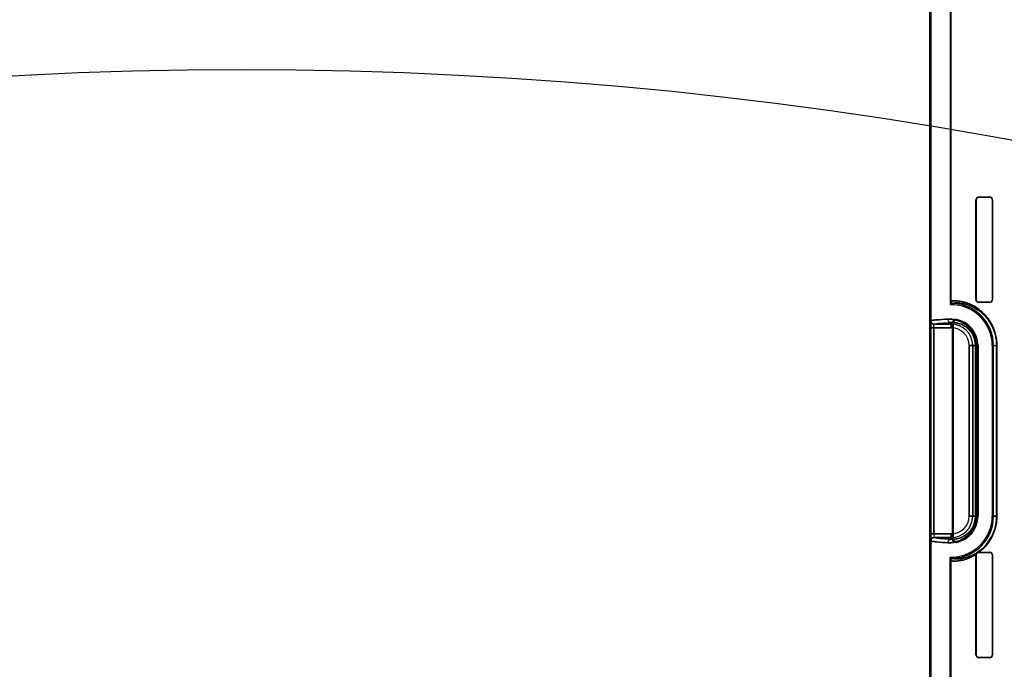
# Model space of a CAD drawing. Header units: millimetres. Extents: x 0 to 297, y 0 to 210.
# Tile 359 of 446: x 241.134 to 242.381, y 158.987 to 159.809. Entities that reach past the tile are written whole.
import ezdxf

# ---------------------------------------------------------------- set-up
doc = ezdxf.new("R2010")
doc.units = ezdxf.units.MM
doc.header["$LTSCALE"] = 16.335
doc.layers.get('0').update_dxf_attribs({"linetype": 'CONTINUOUS'})
for name, color, linetype in [('AXES_REF', 7, 'CONTINUOUS'), ('INTFCLR_1', 7, 'CONTINUOUS'), ('INTFCLR_72935', 7, 'CONTINUOUS')]:
    doc.layers.add(name, color=color, linetype=linetype)

msp = doc.modelspace()

# ---------------------------------------------------------------- linework, layer by layer
at = {"color": 7, "linetype": 'Continuous'}
for radius in [8.7262, 8.7255, 8.6696]:
    msp.add_circle((241.415, 154.4106), radius, dxfattribs=at)
msp.add_arc((241.415, 154.4106), 8.64, 278.27713, 261.72287, dxfattribs=at)
at = {"layer": 'AXES_REF', "color": 9, "linetype": 'Continuous'}
msp.add_circle((241.415, 154.4106), 5.3357, dxfattribs=at)
msp.add_arc((241.415, 154.4106), 7.9601, 94.41181, 85.58819, dxfattribs=at)
at = {"layer": 'INTFCLR_1', "color": 6, "linetype": 'Continuous'}
for p, q in [((242.2869, 157.5606), (242.2869, 159.9636)), ((242.2885, 157.5606), (242.2885, 159.9636)), ((242.3123, 159.9641), (242.3123, 159.4527)), ((242.3139, 159.4527), (242.3139, 159.9641)), ((242.3451, 159.5811), (242.3451, 159.4551)), ((242.3454, 159.5811), (242.3454, 159.4551)), ((242.3661, 159.4551), (242.3661, 159.5811)), ((242.3663, 159.4551), (242.3663, 159.5811)), ((242.3155, 159.1517), (242.3155, 159.4254)), ((242.3163, 159.4244), (242.3163, 159.1527)), ((242.347, 159.1806), (242.347, 159.3966)), ((242.3478, 159.3966), (242.3478, 159.1806)), ((242.3658, 159.3966), (242.3658, 159.1806)), ((242.3674, 159.1806), (242.3674, 159.3966)), ((242.3123, 159.1244), (242.3123, 158.0397)), ((242.3139, 158.0397), (242.3139, 159.1244)), ((242.3451, 159.1311), (242.3451, 159.0051)), ((242.3454, 159.1311), (242.3454, 159.0051)), ((242.349, 159.135), (242.3493, 159.135)), ((242.3661, 159.0051), (242.3661, 159.1311)), ((242.3663, 159.0051), (242.3663, 159.1311))]:
    msp.add_line(p, q, dxfattribs=at)
at = {"layer": 'INTFCLR_1', "color": 9, "linetype": 'Continuous'}
for p, q in [((242.3451, 159.5811), (242.3454, 159.5811)), ((242.349, 159.5847), (242.349, 159.585)), ((242.3625, 159.5848), (242.3625, 159.5847)), ((242.3661, 159.5811), (242.3663, 159.5811)), ((242.3139, 159.4527), (242.3123, 159.4527)), ((242.3164, 159.4485), (242.3165, 159.45)), ((242.3454, 159.4551), (242.3451, 159.4551)), ((242.349, 159.4512), (242.349, 159.4514)), ((242.3625, 159.4515), (242.3625, 159.4513)), ((242.3663, 159.4551), (242.3661, 159.4551)), ((242.3139, 159.4237), (242.2924, 159.4237)), ((242.3139, 159.4192), (242.3139, 159.4257)), ((242.2874, 159.158), (242.2874, 159.4192)), ((242.2919, 159.4192), (242.2919, 159.158)), ((242.2919, 159.4192), (242.3139, 159.4192)), ((242.3365, 159.3966), (242.3365, 159.1806)), ((242.3365, 159.3966), (242.345, 159.3966)), ((242.341, 159.1806), (242.341, 159.3966)), ((242.3444, 159.1806), (242.3444, 159.3966)), ((242.345, 159.3966), (242.345, 159.1806)), ((242.347, 159.3966), (242.3478, 159.3966)), ((242.3658, 159.3966), (242.3717, 159.3966)), ((242.3713, 159.1806), (242.3713, 159.3966)), ((242.3717, 159.3966), (242.3717, 159.1806)), ((242.345, 159.1806), (242.3365, 159.1806)), ((242.3478, 159.1806), (242.347, 159.1806)), ((242.3658, 159.1806), (242.3717, 159.1806)), ((242.3139, 159.158), (242.2874, 159.158)), ((242.2924, 159.1535), (242.3139, 159.1535)), ((242.3139, 159.1515), (242.3139, 159.158)), ((242.3123, 159.1244), (242.3139, 159.1244)), ((242.3165, 159.1271), (242.3164, 159.1287)), ((242.3451, 159.1311), (242.3454, 159.1311)), ((242.349, 159.1347), (242.349, 159.135)), ((242.3625, 159.1348), (242.3625, 159.1347)), ((242.3661, 159.1311), (242.3663, 159.1311)), ((242.3454, 159.0051), (242.3451, 159.0051)), ((242.349, 159.0012), (242.349, 159.0014)), ((242.3625, 159.0015), (242.3625, 159.0013)), ((242.3663, 159.0051), (242.3661, 159.0051))]:
    msp.add_line(p, q, dxfattribs=at)
at = {"layer": 'INTFCLR_1', "color": 7, "linetype": 'Continuous'}
for p, q in [((242.2874, 159.4192), (242.2919, 159.4192)), ((242.2919, 159.4192), (242.2874, 159.4183)), ((242.346, 159.1342), (242.3498, 159.1368)), ((242.3498, 159.1368), (242.3462, 159.1343))]:
    msp.add_line(p, q, dxfattribs=at)
for points in [[(242.349, 159.5847), (242.3489, 159.5847), (242.3488, 159.5847), (242.3486, 159.5847), (242.3485, 159.5847), (242.3484, 159.5847), (242.3483, 159.5847), (242.3482, 159.5846), (242.348, 159.5846), (242.3479, 159.5846)], [(242.3479, 159.4516), (242.348, 159.4515), (242.3482, 159.4515), (242.3483, 159.4515), (242.3484, 159.4515), (242.3485, 159.4515), (242.3486, 159.4514), (242.3488, 159.4514), (242.3489, 159.4514), (242.349, 159.4514)], [(242.349, 159.1347), (242.3489, 159.1347), (242.3488, 159.1347), (242.3486, 159.1347), (242.3485, 159.1347), (242.3484, 159.1347), (242.3483, 159.1347), (242.3482, 159.1346), (242.348, 159.1346), (242.3479, 159.1346)], [(242.348, 159.1348), (242.3481, 159.1348), (242.3481, 159.1349), (242.3482, 159.1349), (242.3482, 159.1349), (242.3483, 159.1349), (242.3484, 159.1349), (242.3484, 159.1349), (242.3485, 159.1349), (242.3486, 159.1349), (242.3486, 159.1349), (242.3487, 159.1349), (242.3488, 159.1349), (242.3489, 159.135), (242.349, 159.135), (242.349, 159.135)], [(242.3479, 159.0016), (242.348, 159.0015), (242.3482, 159.0015), (242.3483, 159.0015), (242.3484, 159.0015), (242.3485, 159.0015), (242.3486, 159.0014), (242.3488, 159.0014), (242.3489, 159.0014), (242.349, 159.0014)]]:
    msp.add_lwpolyline(points, dxfattribs=at)
at = {"layer": 'INTFCLR_1', "color": 6, "linetype": 'Continuous'}
msp.add_lwpolyline([(242.3453, 159.1321), (242.3452, 159.132), (242.3452, 159.1318), (242.3452, 159.1317), (242.3452, 159.1316), (242.3451, 159.1315), (242.3451, 159.1314), (242.3451, 159.1313), (242.3451, 159.1312), (242.3451, 159.1311)], dxfattribs=at)
for centre, radius, start, end in [((242.349, 159.5811), 0.00388, 89.5035, 179.9896), ((242.3625, 159.5811), 0.00377, 0.0052, 89.6013), ((242.3625, 159.5811), 0.00358, 0.003, 89.6832), ((242.3166, 159.4527), 0.00429, 179.9975, 267.2437), ((242.3166, 159.4527), 0.0027, 179.9967, 267.2437), ((242.3139, 159.3966), 0.0519, 0, 87.248), ((242.3139, 159.3966), 0.0535, 0, 87.2479), ((242.349, 159.4551), 0.00388, 180.0104, 270.4966), ((242.3625, 159.4551), 0.00377, 270.3986, 359.9948), ((242.3625, 159.4551), 0.00358, 270.3163, 359.9974), ((242.3139, 159.3966), 0.0339, 0, 78.1111), ((242.3139, 159.3966), 0.0332, 0, 76.1648), ((242.3139, 159.1806), 0.0519, 272.7521, 360), ((242.3139, 159.1806), 0.0535, 272.7521, 360), ((242.3139, 159.1806), 0.0339, 281.8889, 360), ((242.3139, 159.1806), 0.0332, 283.8352, 360), ((242.3166, 159.1244), 0.00429, 92.7548, 180.0041), ((242.3166, 159.1244), 0.0027, 92.7556, 180.004), ((242.3625, 159.1311), 0.00377, 0.0052, 89.6013), ((242.3625, 159.1311), 0.00358, 0.003, 89.6833), ((242.349, 159.0051), 0.00388, 180.0104, 270.4966), ((242.3625, 159.0051), 0.00377, 270.3986, 359.9948), ((242.3625, 159.0051), 0.00358, 270.3163, 359.9975)]:
    msp.add_arc(centre, radius, start, end, dxfattribs=at)
at = {"layer": 'INTFCLR_1', "color": 7, "linetype": 'Continuous'}
for centre, radius, start, end in [((242.349, 159.5811), 0.00366, 107.1444, 179.9981), ((242.349, 159.4551), 0.00366, 180.0037, 252.8752), ((242.2924, 159.149), 0.0045, 90.1332, 179.9823), ((242.349, 159.1311), 0.00366, 107.1444, 179.9981), ((242.349, 159.0051), 0.00366, 180.0037, 252.8752)]:
    msp.add_arc(centre, radius, start, end, dxfattribs=at)
at = {"layer": 'INTFCLR_1', "color": 9, "linetype": 'Continuous'}
for centre, radius, start, end in [((242.3139, 159.3966), 0.0271, 0, 90), ((242.2577, 159.3786), 0.0744, 38.0857, 39.0589), ((242.2575, 159.3707), 0.0867, 42.0441, 42.9598), ((242.3139, 159.3966), 0.0226, 0, 90), ((242.3139, 159.1806), 0.0271, 270, 360), ((242.3139, 159.1806), 0.0226, 270, 360), ((242.2577, 159.1986), 0.0744, 320.9411, 321.9143), ((242.2575, 159.2064), 0.0867, 317.0402, 317.9559), ((242.2958, 159.2072), 0.0888, 307.5007, 307.7388)]:
    msp.add_arc(centre, radius, start, end, dxfattribs=at)
at = {"layer": 'INTFCLR_1', "color": 6, "linetype": 'Continuous'}
for centre, major_axis, start_param, end_param in [((242.7833, 159.5856), (0.4694, 0), -2.752157, -2.682293), ((242.7833, 159.5856), (0.4964, 0), -2.635828, -2.582258), ((242.7833, 159.4506), (0.4964, 0), 2.582258, 2.635828), ((242.7833, 159.4506), (0.4694, 0), 2.682293, 2.752157), ((242.7833, 159.1356), (0.4964, 0), -2.635828, -2.582258), ((242.7833, 159.1356), (0.4694, 0), -2.750492, -2.682293), ((242.7833, 159.0006), (0.4964, 0), 2.582258, 2.635828), ((242.7833, 159.0006), (0.4694, 0), 2.682293, 2.752157)]:
    msp.add_ellipse(centre, major_axis=major_axis, ratio=0.003491, start_param=start_param, end_param=end_param, dxfattribs=at)
at = {"layer": 'INTFCLR_1', "color": 7, "linetype": 'Continuous'}
for points, knots in [([(242.349, 159.5847), (242.3485, 159.5847), (242.3474, 159.5845), (242.3459, 159.5833), (242.3453, 159.5819), (242.3454, 159.5811)], [0, 0, 0, 0, 0.300266, 0.552849, 1, 1, 1, 1]), ([(242.3454, 159.4551), (242.3454, 159.4546), (242.3456, 159.4535), (242.3467, 159.4519), (242.3482, 159.4514), (242.349, 159.4514)], [0, 0, 0, 0, 0.264771, 0.552584, 1, 1, 1, 1]), ([(242.2879, 159.4282), (242.2878, 159.4277), (242.2876, 159.4266), (242.2875, 159.4248), (242.2874, 159.4223), (242.2874, 159.4204), (242.2874, 159.4192)], [0, 0, 0, 0, 0.168707, 0.355606, 0.592589, 1, 1, 1, 1]), ([(242.2874, 159.4183), (242.2874, 159.4189), (242.2874, 159.42), (242.2874, 159.4217), (242.2875, 159.4232), (242.2875, 159.4244), (242.2875, 159.4255), (242.2876, 159.4265), (242.2877, 159.4273), (242.2878, 159.4278), (242.2878, 159.4281), (242.2879, 159.4282)], [0, 0, 0, 0, 0.17539, 0.348705, 0.511304, 0.623869, 0.724302, 0.837794, 0.922722, 0.977156, 1, 1, 1, 1]), ([(242.2874, 159.158), (242.2874, 159.1572), (242.2874, 159.1556), (242.2875, 159.1533), (242.2875, 159.1511), (242.2877, 159.1497), (242.2879, 159.149)], [0, 0, 0, 0, 0.276496, 0.531662, 0.745675, 1, 1, 1, 1]), ([(242.288, 159.1489), (242.2879, 159.1488), (242.2877, 159.1496), (242.2876, 159.1506), (242.2875, 159.1526), (242.2874, 159.1546), (242.2874, 159.1563), (242.2874, 159.1574), (242.2874, 159.158)], [0, 0, 0, 0, 0.04402, 0.133966, 0.456681, 0.625592, 0.809456, 1, 1, 1, 1]), ([(242.288, 159.1489), (242.2879, 159.1498), (242.2884, 159.1513), (242.2901, 159.153), (242.2916, 159.1535), (242.2924, 159.1535)], [0, 0, 0, 0, 0.3693, 0.633266, 1, 1, 1, 1]), ([(242.2919, 159.158), (242.2919, 159.1575), (242.2919, 159.1565), (242.2921, 159.1552), (242.2918, 159.1536), (242.2924, 159.1535)], [0, 0, 0, 0, 0.339696, 0.638357, 1, 1, 1, 1]), ([(242.2919, 159.158), (242.2919, 159.1577), (242.2919, 159.1569), (242.292, 159.1555), (242.292, 159.1546), (242.2923, 159.1534), (242.2924, 159.1535)], [0, 0, 0, 0, 0.188311, 0.537131, 0.857573, 1, 1, 1, 1]), ([(242.349, 159.135), (242.3487, 159.135), (242.3478, 159.1348), (242.3461, 159.134), (242.3452, 159.1326), (242.3451, 159.1317)], [0, 0, 0, 0, 0.179972, 0.489798, 1, 1, 1, 1]), ([(242.3451, 159.1317), (242.3451, 159.1319), (242.345, 159.1328), (242.3455, 159.1338), (242.346, 159.1342)], [0, 0, 0, 0, 0.262843, 1, 1, 1, 1]), ([(242.3453, 159.1321), (242.3454, 159.1326), (242.346, 159.1339), (242.3473, 159.1346), (242.348, 159.1348)], [0, 0, 0, 0, 0.418174, 1, 1, 1, 1]), ([(242.349, 159.1347), (242.3485, 159.1347), (242.3474, 159.1345), (242.3459, 159.1333), (242.3453, 159.1319), (242.3454, 159.1311)], [0, 0, 0, 0, 0.300266, 0.552849, 1, 1, 1, 1]), ([(242.3454, 159.0051), (242.3454, 159.0046), (242.3456, 159.0035), (242.3467, 159.0019), (242.3482, 159.0014), (242.349, 159.0014)], [0, 0, 0, 0, 0.264771, 0.552584, 1, 1, 1, 1])]:
    msp.add_open_spline(points, degree=3, knots=knots, dxfattribs=at)
at = {"layer": 'INTFCLR_1', "color": 9, "linetype": 'Continuous'}
for points, knots in [([(242.3717, 159.3966), (242.3717, 159.3993), (242.3714, 159.4033), (242.3705, 159.4084), (242.3696, 159.4121), (242.3685, 159.4155), (242.367, 159.4196), (242.3652, 159.4233), (242.3632, 159.4268), (242.3612, 159.4298), (242.3592, 159.4325), (242.3571, 159.435), (242.355, 159.4372), (242.3517, 159.4404), (242.3468, 159.4442), (242.342, 159.4471), (242.3384, 159.4489), (242.3351, 159.4502), (242.3314, 159.4515), (242.3273, 159.4525), (242.3237, 159.4531), (242.3207, 159.4534), (242.3179, 159.4535), (242.3156, 159.4534), (242.3143, 159.4531), (242.3139, 159.4529), (242.3139, 159.4527)], [0, 0, 0, 0, 0.08893, 0.132011, 0.173108, 0.212468, 0.249881, 0.318491, 0.350341, 0.380752, 0.437099, 0.463383, 0.488564, 0.535543, 0.618398, 0.689853, 0.722078, 0.752118, 0.806066, 0.852663, 0.892337, 0.925392, 0.952138, 0.9869, 0.995923, 1, 1, 1, 1]), ([(242.3713, 159.3966), (242.3713, 159.3991), (242.3711, 159.403), (242.3702, 159.4079), (242.3694, 159.4114), (242.3684, 159.4146), (242.3669, 159.4185), (242.3652, 159.4221), (242.3633, 159.4254), (242.3614, 159.4283), (242.3595, 159.4309), (242.3575, 159.4333), (242.3555, 159.4353), (242.3523, 159.4384), (242.3477, 159.442), (242.3431, 159.4448), (242.3397, 159.4465), (242.3366, 159.4478), (242.333, 159.449), (242.3291, 159.45), (242.3258, 159.4505), (242.3229, 159.4508), (242.3202, 159.4508), (242.3181, 159.4507), (242.3169, 159.4504), (242.3165, 159.4502), (242.3165, 159.45)], [0, 0, 0, 0, 0.089224, 0.132436, 0.173653, 0.213115, 0.250631, 0.319387, 0.351277, 0.381743, 0.43815, 0.464426, 0.489622, 0.53661, 0.61937, 0.690723, 0.722858, 0.752849, 0.80664, 0.853071, 0.892552, 0.925464, 0.952119, 0.986803, 0.995829, 1, 1, 1, 1]), ([(242.3096, 159.4302), (242.3048, 159.4299), (242.2985, 159.4295), (242.2913, 159.4288), (242.2888, 159.4284), (242.2879, 159.4282)], [0, 0, 0, 0, 0.659838, 0.870086, 1, 1, 1, 1]), ([(242.2924, 159.4237), (242.2933, 159.4239), (242.2957, 159.4243), (242.3029, 159.425), (242.3091, 159.4254), (242.3139, 159.4257)], [0, 0, 0, 0, 0.129944, 0.340195, 1, 1, 1, 1]), ([(242.345, 159.3966), (242.345, 159.3977), (242.3449, 159.3998), (242.3444, 159.4029), (242.3437, 159.4059), (242.3428, 159.4085), (242.3418, 159.411), (242.3406, 159.4131), (242.3394, 159.4151), (242.3378, 159.4174), (242.3357, 159.4198), (242.3335, 159.4219), (242.3317, 159.4234), (242.33, 159.4246), (242.3271, 159.4264), (242.3231, 159.4283), (242.319, 159.4294), (242.3159, 159.4299), (242.3131, 159.4302), (242.311, 159.4302), (242.3096, 159.4302)], [0, 0, 0, 0, 0.060036, 0.118405, 0.173431, 0.225153, 0.273231, 0.317907, 0.35992, 0.39948, 0.471663, 0.537024, 0.567744, 0.597289, 0.65287, 0.753136, 0.842855, 0.884687, 0.924767, 1, 1, 1, 1]), ([(242.3139, 159.4257), (242.3134, 159.4257), (242.3122, 159.4259), (242.3108, 159.4269), (242.3098, 159.4284), (242.3096, 159.4296), (242.3096, 159.4302)], [0, 0, 0, 0, 0.234788, 0.492425, 0.754839, 1, 1, 1, 1]), ([(242.3444, 159.3966), (242.3444, 159.3975), (242.3444, 159.3994), (242.344, 159.4021), (242.3433, 159.4047), (242.3426, 159.407), (242.3417, 159.4091), (242.3407, 159.411), (242.3397, 159.4127), (242.3382, 159.4147), (242.3364, 159.4168), (242.3345, 159.4186), (242.333, 159.4199), (242.3315, 159.4209), (242.329, 159.4225), (242.3255, 159.4241), (242.322, 159.4251), (242.3193, 159.4255), (242.3169, 159.4258), (242.3151, 159.4257), (242.3139, 159.4257)], [0, 0, 0, 0, 0.060433, 0.119177, 0.174522, 0.226529, 0.274829, 0.319695, 0.361875, 0.401542, 0.47385, 0.539251, 0.56991, 0.599425, 0.654923, 0.754789, 0.844028, 0.885575, 0.925376, 1, 1, 1, 1]), ([(242.3096, 159.147), (242.311, 159.1469), (242.3138, 159.1469), (242.3183, 159.1475), (242.323, 159.1489), (242.3271, 159.1508), (242.3305, 159.1528), (242.3326, 159.1545), (242.3343, 159.156), (242.3361, 159.1578), (242.3383, 159.1603), (242.3403, 159.1633), (242.3418, 159.1661), (242.3428, 159.1686), (242.3437, 159.1713), (242.3444, 159.1742), (242.3449, 159.1773), (242.345, 159.1795), (242.345, 159.1806)], [0, 0, 0, 0, 0.075054, 0.156481, 0.24598, 0.346456, 0.402329, 0.462581, 0.494703, 0.528376, 0.600472, 0.681052, 0.725905, 0.774254, 0.826015, 0.881343, 0.9393, 1, 1, 1, 1]), ([(242.3139, 159.1515), (242.3151, 159.1514), (242.3175, 159.1514), (242.3213, 159.1519), (242.3254, 159.153), (242.329, 159.1547), (242.3319, 159.1564), (242.3337, 159.1579), (242.3352, 159.1592), (242.3368, 159.1607), (242.3387, 159.163), (242.3404, 159.1656), (242.3417, 159.168), (242.3426, 159.1701), (242.3433, 159.1725), (242.344, 159.175), (242.3444, 159.1777), (242.3444, 159.1796), (242.3444, 159.1806)], [0, 0, 0, 0, 0.074446, 0.155312, 0.244328, 0.344404, 0.400195, 0.460349, 0.492488, 0.526199, 0.598427, 0.679297, 0.724275, 0.772854, 0.824939, 0.880575, 0.938899, 1, 1, 1, 1]), ([(242.3493, 159.135), (242.3499, 159.1354), (242.3511, 159.1363), (242.3534, 159.1384), (242.3564, 159.1413), (242.3599, 159.1454), (242.3627, 159.1495), (242.3648, 159.1531), (242.3663, 159.1562), (242.3675, 159.159), (242.3684, 159.1614), (242.3693, 159.1639), (242.37, 159.1666), (242.3706, 159.1694), (242.3711, 159.1723), (242.3715, 159.176), (242.3717, 159.179), (242.3717, 159.1806)], [0, 0, 0, 0, 0.041302, 0.084672, 0.177402, 0.279381, 0.393399, 0.455701, 0.521399, 0.591159, 0.627849, 0.665785, 0.744388, 0.78524, 0.82723, 0.912659, 1, 1, 1, 1]), ([(242.3501, 159.137), (242.3506, 159.1374), (242.3517, 159.1383), (242.354, 159.1403), (242.3568, 159.1431), (242.3601, 159.147), (242.3628, 159.1509), (242.3648, 159.1544), (242.3663, 159.1573), (242.3674, 159.16), (242.3682, 159.1623), (242.369, 159.1647), (242.3697, 159.1672), (242.3703, 159.1699), (242.3708, 159.1726), (242.3712, 159.1762), (242.3713, 159.1791), (242.3713, 159.1806)], [0, 0, 0, 0, 0.041253, 0.084488, 0.177056, 0.278887, 0.392812, 0.455142, 0.520834, 0.59068, 0.62735, 0.665338, 0.744023, 0.784937, 0.826969, 0.912524, 1, 1, 1, 1]), ([(242.2879, 159.149), (242.2888, 159.1488), (242.2913, 159.1484), (242.2985, 159.1476), (242.3048, 159.1472), (242.3096, 159.147)], [0, 0, 0, 0, 0.129914, 0.340162, 1, 1, 1, 1]), ([(242.3139, 159.1515), (242.3091, 159.1517), (242.3029, 159.1521), (242.2957, 159.1529), (242.2933, 159.1533), (242.2924, 159.1535)], [0, 0, 0, 0, 0.659805, 0.870061, 1, 1, 1, 1]), ([(242.3096, 159.147), (242.3096, 159.1475), (242.3098, 159.1487), (242.3108, 159.1502), (242.3122, 159.1512), (242.3134, 159.1515), (242.3139, 159.1515)], [0, 0, 0, 0, 0.245161, 0.507575, 0.765212, 1, 1, 1, 1]), ([(242.3139, 159.1244), (242.3139, 159.1242), (242.3148, 159.1239), (242.3157, 159.1238), (242.317, 159.1237), (242.319, 159.1236), (242.3221, 159.1238), (242.3265, 159.1244), (242.3303, 159.1254), (242.3331, 159.1263), (242.3353, 159.127), (242.3381, 159.1282), (242.3417, 159.1299), (242.344, 159.1313), (242.3453, 159.1321)], [0, 0, 0, 0, 0.017877, 0.061994, 0.095418, 0.136235, 0.240375, 0.37568, 0.544801, 0.592879, 0.643261, 0.751244, 0.869699, 1, 1, 1, 1]), ([(242.3165, 159.1271), (242.3165, 159.1269), (242.3173, 159.1266), (242.3181, 159.1265), (242.3194, 159.1264), (242.3213, 159.1263), (242.3242, 159.1264), (242.3285, 159.127), (242.3321, 159.1279), (242.3347, 159.1288), (242.3368, 159.1295), (242.3395, 159.1306), (242.3428, 159.1322), (242.3451, 159.1336), (242.3462, 159.1343)], [0, 0, 0, 0, 0.018219, 0.062407, 0.095824, 0.136592, 0.24054, 0.375601, 0.544507, 0.592714, 0.643164, 0.751076, 0.869382, 1, 1, 1, 1])]:
    msp.add_open_spline(points, degree=3, knots=knots, dxfattribs=at)
at = {"layer": 'INTFCLR_1', "color": 6, "linetype": 'Continuous'}
for points, knots in [([(242.2879, 159.4282), (242.2879, 159.4273), (242.2884, 159.4258), (242.29, 159.4241), (242.2915, 159.4237), (242.2924, 159.4237)], [0, 0, 0, 0, 0.368233, 0.632346, 1, 1, 1, 1]), ([(242.2919, 159.4192), (242.2919, 159.4194), (242.2919, 159.4202), (242.2919, 159.4217), (242.292, 159.4225), (242.2922, 159.4237), (242.2924, 159.4237)], [0, 0, 0, 0, 0.183255, 0.523776, 0.872593, 1, 1, 1, 1]), ([(242.3155, 159.4254), (242.3155, 159.4259), (242.3156, 159.4269), (242.3163, 159.4282), (242.3174, 159.4292), (242.3189, 159.4299), (242.3202, 159.4299), (242.3209, 159.4298)], [0, 0, 0, 0, 0.182711, 0.365439, 0.547926, 0.729825, 1, 1, 1, 1]), ([(242.3218, 159.4288), (242.3213, 159.4289), (242.3203, 159.429), (242.3189, 159.4286), (242.3176, 159.4278), (242.3166, 159.4264), (242.3163, 159.4252), (242.3163, 159.4244)], [0, 0, 0, 0, 0.183139, 0.365196, 0.546523, 0.727887, 1, 1, 1, 1]), ([(242.3209, 159.1474), (242.3204, 159.1473), (242.3194, 159.1472), (242.318, 159.1476), (242.3168, 159.1485), (242.3158, 159.1498), (242.3155, 159.151), (242.3155, 159.1517)], [0, 0, 0, 0, 0.182711, 0.36544, 0.547927, 0.729825, 1, 1, 1, 1]), ([(242.3163, 159.1527), (242.3163, 159.1522), (242.3164, 159.1512), (242.3171, 159.1499), (242.3182, 159.1489), (242.3198, 159.1482), (242.3211, 159.1482), (242.3218, 159.1484)], [0, 0, 0, 0, 0.18314, 0.365195, 0.546522, 0.727887, 1, 1, 1, 1])]:
    msp.add_open_spline(points, degree=3, knots=knots, dxfattribs=at)
at = {"layer": 'INTFCLR_1', "color": 9, "linetype": 'Continuous'}
for points in [[(242.3498, 159.1368), (242.3493, 159.1364), (242.349, 159.1356), (242.349, 159.135)], [(242.3501, 159.137), (242.3495, 159.1365), (242.3492, 159.1357), (242.3493, 159.135)]]:
    msp.add_open_spline(points, degree=3, dxfattribs=at)
at = {"layer": 'INTFCLR_1', "color": 7, "linetype": 'Continuous'}
msp.add_open_spline([(242.3462, 159.1343), (242.3456, 159.1338), (242.3452, 159.1329), (242.3453, 159.1321)], degree=3, dxfattribs=at)
at = {"layer": 'INTFCLR_72935', "color": 6, "linetype": 'Continuous'}
for p, q in [((242.2869, 159.9636), (242.2869, 157.5606)), ((242.2885, 157.5606), (242.2885, 159.9636)), ((242.3123, 159.9641), (242.3123, 159.4485)), ((242.3139, 159.4501), (242.3139, 159.9641)), ((242.3451, 159.4551), (242.3451, 159.5811)), ((242.3454, 159.4551), (242.3454, 159.5811)), ((242.3661, 159.5811), (242.3661, 159.4551)), ((242.3663, 159.5811), (242.3663, 159.4551)), ((242.3139, 159.4501), (242.3128, 159.449)), ((242.3155, 159.4254), (242.3155, 159.1517)), ((242.3163, 159.1527), (242.3163, 159.4244)), ((242.347, 159.3966), (242.347, 159.1806)), ((242.3478, 159.1806), (242.3478, 159.3966)), ((242.3658, 159.3966), (242.3658, 159.1806)), ((242.3674, 159.1806), (242.3674, 159.3966)), ((242.3123, 158.0355), (242.3123, 159.1287)), ((242.3139, 159.127), (242.3128, 159.1281)), ((242.3139, 158.0371), (242.3139, 159.127)), ((242.3451, 159.0051), (242.3451, 159.1311)), ((242.3454, 159.0051), (242.3454, 159.1311)), ((242.3493, 159.135), (242.349, 159.135)), ((242.3661, 159.1311), (242.3661, 159.0051)), ((242.3663, 159.1311), (242.3663, 159.0051))]:
    msp.add_line(p, q, dxfattribs=at)
at = {"layer": 'INTFCLR_72935', "color": 9, "linetype": 'Continuous'}
for p, q in [((242.3454, 159.5811), (242.3451, 159.5811)), ((242.349, 159.585), (242.349, 159.5847)), ((242.3625, 159.5847), (242.3625, 159.5848)), ((242.3663, 159.5811), (242.3661, 159.5811)), ((242.3451, 159.4551), (242.3454, 159.4551)), ((242.349, 159.4514), (242.349, 159.4512)), ((242.3625, 159.4513), (242.3625, 159.4515)), ((242.3661, 159.4551), (242.3663, 159.4551)), ((242.2924, 159.4237), (242.3139, 159.4237)), ((242.3139, 159.4192), (242.3139, 159.4257)), ((242.2874, 159.158), (242.2874, 159.4192)), ((242.3139, 159.4192), (242.2874, 159.4192)), ((242.2919, 159.158), (242.2919, 159.4192)), ((242.3365, 159.1806), (242.3365, 159.3966)), ((242.345, 159.3966), (242.3365, 159.3966)), ((242.341, 159.3966), (242.341, 159.1806)), ((242.3444, 159.3966), (242.3444, 159.1806)), ((242.345, 159.3966), (242.345, 159.1806)), ((242.3478, 159.3966), (242.347, 159.3966)), ((242.3658, 159.3966), (242.3717, 159.3966)), ((242.3713, 159.3966), (242.3713, 159.1806)), ((242.3717, 159.3966), (242.3717, 159.1806)), ((242.3365, 159.1806), (242.345, 159.1806)), ((242.347, 159.1806), (242.3478, 159.1806)), ((242.3717, 159.1806), (242.3658, 159.1806)), ((242.2919, 159.158), (242.3139, 159.158)), ((242.3139, 159.1535), (242.2924, 159.1535)), ((242.3139, 159.1515), (242.3139, 159.158)), ((242.3454, 159.1311), (242.3451, 159.1311)), ((242.349, 159.135), (242.349, 159.1347)), ((242.3625, 159.1347), (242.3625, 159.1348)), ((242.3663, 159.1311), (242.3661, 159.1311)), ((242.3451, 159.0051), (242.3454, 159.0051)), ((242.349, 159.0014), (242.349, 159.0012)), ((242.3625, 159.0013), (242.3625, 159.0015)), ((242.3661, 159.0051), (242.3663, 159.0051))]:
    msp.add_line(p, q, dxfattribs=at)
at = {"layer": 'INTFCLR_72935', "color": 7, "linetype": 'Continuous'}
for p, q in [((242.2919, 159.158), (242.2874, 159.1589)), ((242.2874, 159.158), (242.2919, 159.158)), ((242.3498, 159.1368), (242.3461, 159.1342)), ((242.3462, 159.1343), (242.3498, 159.1368))]:
    msp.add_line(p, q, dxfattribs=at)
for points in [[(242.3479, 159.5846), (242.348, 159.5846), (242.3482, 159.5846), (242.3483, 159.5847), (242.3484, 159.5847), (242.3485, 159.5847), (242.3486, 159.5847), (242.3488, 159.5847), (242.3489, 159.5847), (242.349, 159.5847)], [(242.349, 159.4514), (242.3489, 159.4514), (242.3488, 159.4514), (242.3486, 159.4514), (242.3485, 159.4515), (242.3484, 159.4515), (242.3483, 159.4515), (242.3482, 159.4515), (242.348, 159.4515), (242.3479, 159.4516)], [(242.3479, 159.1346), (242.348, 159.1346), (242.3482, 159.1346), (242.3483, 159.1347), (242.3484, 159.1347), (242.3485, 159.1347), (242.3486, 159.1347), (242.3488, 159.1347), (242.3489, 159.1347), (242.349, 159.1347)], [(242.349, 159.135), (242.3489, 159.135), (242.3488, 159.135), (242.3487, 159.1349), (242.3486, 159.1349), (242.3486, 159.1349), (242.3485, 159.1349), (242.3484, 159.1349), (242.3483, 159.1349), (242.3482, 159.1349), (242.3482, 159.1349), (242.3481, 159.1348), (242.348, 159.1348)], [(242.349, 159.0014), (242.3489, 159.0014), (242.3488, 159.0014), (242.3486, 159.0014), (242.3485, 159.0015), (242.3484, 159.0015), (242.3483, 159.0015), (242.3482, 159.0015), (242.348, 159.0015), (242.3479, 159.0016)]]:
    msp.add_lwpolyline(points, dxfattribs=at)
at = {"layer": 'INTFCLR_72935', "color": 6, "linetype": 'Continuous'}
msp.add_lwpolyline([(242.3453, 159.1321), (242.3452, 159.132), (242.3452, 159.1318), (242.3452, 159.1317), (242.3452, 159.1316), (242.3451, 159.1315), (242.3451, 159.1314), (242.3451, 159.1313), (242.3451, 159.1312), (242.3451, 159.1311)], dxfattribs=at)
for centre, radius, start, end in [((242.349, 159.5811), 0.00388, 89.5034, 179.9896), ((242.3625, 159.5811), 0.00377, 0.0052, 89.6013), ((242.3625, 159.5811), 0.00358, 0.0025, 89.6837), ((242.3139, 159.3966), 0.0519, 0, 91.7507), ((242.3139, 159.3966), 0.0535, 0, 90), ((242.349, 159.4551), 0.00388, 180.0104, 270.4966), ((242.3625, 159.4551), 0.00377, 270.3986, 359.9948), ((242.3625, 159.4551), 0.00358, 270.3174, 359.9965), ((242.3139, 159.3966), 0.0339, 0, 78.1111), ((242.3139, 159.3966), 0.0332, 0, 76.1648), ((242.3139, 159.1806), 0.0519, 268.2493, 360), ((242.3139, 159.1806), 0.0535, 270, 360), ((242.3139, 159.1806), 0.0339, 281.8889, 360), ((242.3139, 159.1806), 0.0332, 283.8352, 360), ((242.2924, 159.149), 0.0045, 90.1332, 179.9823), ((242.3625, 159.1311), 0.00377, 0.0052, 89.6013), ((242.3625, 159.1311), 0.00358, 0.0025, 89.6837), ((242.349, 159.0051), 0.00388, 180.0104, 270.4966), ((242.3625, 159.0051), 0.00377, 270.3986, 359.9948), ((242.3625, 159.0051), 0.00358, 270.3175, 359.9965)]:
    msp.add_arc(centre, radius, start, end, dxfattribs=at)
at = {"layer": 'INTFCLR_72935', "color": 7, "linetype": 'Continuous'}
for centre, radius, start, end in [((242.349, 159.5811), 0.00366, 107.1248, 179.9963), ((242.349, 159.4551), 0.00366, 180.0019, 252.8556), ((242.2924, 159.4282), 0.0045, 180.0177, 269.8668), ((242.349, 159.1311), 0.00366, 107.1248, 179.9963), ((242.349, 159.0051), 0.00366, 180.0019, 252.8556)]:
    msp.add_arc(centre, radius, start, end, dxfattribs=at)
at = {"layer": 'INTFCLR_72935', "color": 9, "linetype": 'Continuous'}
for centre, radius, start, end in [((242.3139, 159.3966), 0.0271, 0, 90), ((242.2577, 159.3786), 0.0744, 38.0857, 39.0589), ((242.2575, 159.3707), 0.0867, 42.0441, 42.9598), ((242.3139, 159.3966), 0.0226, 0, 90), ((242.3139, 159.1806), 0.0271, 270, 360), ((242.3139, 159.1806), 0.0226, 270, 360), ((242.2577, 159.1986), 0.0744, 320.9411, 321.9143), ((242.2575, 159.2064), 0.0867, 317.0402, 317.9559), ((242.2958, 159.2072), 0.0888, 307.5007, 307.7388)]:
    msp.add_arc(centre, radius, start, end, dxfattribs=at)
at = {"layer": 'INTFCLR_72935', "color": 6, "linetype": 'Continuous'}
for centre, major_axis, start_param, end_param in [((242.7833, 159.5856), (0.4694, 0), -2.752157, -2.682293), ((242.7833, 159.5856), (0.4964, 0), -2.635828, -2.582258), ((242.7833, 159.4506), (0.4964, 0), 2.582258, 2.635828), ((242.7833, 159.4506), (0.4694, 0), 2.682293, 2.752157), ((242.7833, 159.1356), (0.4964, 0), -2.635828, -2.582258), ((242.7833, 159.1356), (0.4694, 0), -2.750492, -2.682293), ((242.7833, 159.0006), (0.4964, 0), 2.582258, 2.635828), ((242.7833, 159.0006), (0.4694, 0), 2.682293, 2.752157)]:
    msp.add_ellipse(centre, major_axis=major_axis, ratio=0.003491, start_param=start_param, end_param=end_param, dxfattribs=at)
at = {"layer": 'INTFCLR_72935', "color": 7, "linetype": 'Continuous'}
for points, knots in [([(242.3454, 159.5811), (242.3454, 159.5816), (242.3456, 159.5826), (242.3467, 159.5842), (242.3482, 159.5847), (242.349, 159.5847)], [0, 0, 0, 0, 0.264771, 0.552584, 1, 1, 1, 1]), ([(242.349, 159.4514), (242.3485, 159.4514), (242.3474, 159.4517), (242.3459, 159.4528), (242.3453, 159.4542), (242.3454, 159.4551)], [0, 0, 0, 0, 0.300266, 0.552849, 1, 1, 1, 1]), ([(242.288, 159.4282), (242.2879, 159.4283), (242.2877, 159.4275), (242.2876, 159.4266), (242.2875, 159.4245), (242.2874, 159.4225), (242.2874, 159.4209), (242.2874, 159.4197), (242.2874, 159.4192)], [0, 0, 0, 0, 0.04402, 0.133966, 0.456681, 0.625592, 0.809456, 1, 1, 1, 1]), ([(242.2874, 159.4192), (242.2874, 159.42), (242.2874, 159.4216), (242.2875, 159.4238), (242.2875, 159.426), (242.2877, 159.4274), (242.2879, 159.4282)], [0, 0, 0, 0, 0.276496, 0.531662, 0.745675, 1, 1, 1, 1]), ([(242.2924, 159.4237), (242.2916, 159.4237), (242.2901, 159.4241), (242.2884, 159.4258), (242.2879, 159.4273), (242.288, 159.4282)], [0, 0, 0, 0, 0.366734, 0.6307, 1, 1, 1, 1]), ([(242.2919, 159.4192), (242.2919, 159.4197), (242.2919, 159.4207), (242.2921, 159.422), (242.2918, 159.4236), (242.2924, 159.4237)], [0, 0, 0, 0, 0.339696, 0.638357, 1, 1, 1, 1]), ([(242.2919, 159.4192), (242.2919, 159.4194), (242.2919, 159.4203), (242.292, 159.4217), (242.292, 159.4225), (242.2923, 159.4238), (242.2924, 159.4237)], [0, 0, 0, 0, 0.188311, 0.537131, 0.857573, 1, 1, 1, 1]), ([(242.2874, 159.1589), (242.2874, 159.1583), (242.2874, 159.1571), (242.2874, 159.1554), (242.2875, 159.154), (242.2875, 159.1527), (242.2875, 159.1516), (242.2876, 159.1507), (242.2877, 159.1498), (242.2878, 159.1493), (242.2878, 159.149), (242.2879, 159.149)], [0, 0, 0, 0, 0.17539, 0.348705, 0.511304, 0.623869, 0.724302, 0.837794, 0.922722, 0.977156, 1, 1, 1, 1]), ([(242.2879, 159.149), (242.2878, 159.1495), (242.2876, 159.1505), (242.2875, 159.1523), (242.2874, 159.1548), (242.2874, 159.1568), (242.2874, 159.158)], [0, 0, 0, 0, 0.168707, 0.355607, 0.592589, 1, 1, 1, 1]), ([(242.3451, 159.1317), (242.3452, 159.1319), (242.3455, 159.1328), (242.3465, 159.1344), (242.3482, 159.135), (242.349, 159.135)], [0, 0, 0, 0, 0.152249, 0.516236, 1, 1, 1, 1]), ([(242.348, 159.1348), (242.3475, 159.1347), (242.3463, 159.1341), (242.3455, 159.1329), (242.3453, 159.1321)], [0, 0, 0, 0, 0.36693, 1, 1, 1, 1]), ([(242.3454, 159.1311), (242.3454, 159.1316), (242.3456, 159.1326), (242.3467, 159.1342), (242.3482, 159.1347), (242.349, 159.1347)], [0, 0, 0, 0, 0.264771, 0.552584, 1, 1, 1, 1]), ([(242.349, 159.0014), (242.3485, 159.0014), (242.3474, 159.0017), (242.3459, 159.0028), (242.3453, 159.0042), (242.3454, 159.0051)], [0, 0, 0, 0, 0.300266, 0.552849, 1, 1, 1, 1])]:
    msp.add_open_spline(points, degree=3, knots=knots, dxfattribs=at)
at = {"layer": 'INTFCLR_72935', "color": 9, "linetype": 'Continuous'}
for points, knots in [([(242.3139, 159.4527), (242.3139, 159.4529), (242.3143, 159.4531), (242.3157, 159.4534), (242.3179, 159.4535), (242.3207, 159.4534), (242.3237, 159.4531), (242.3273, 159.4525), (242.3306, 159.4517), (242.3335, 159.4508), (242.3368, 159.4496), (242.3412, 159.4476), (242.3457, 159.4449), (242.3489, 159.4425), (242.3509, 159.441), (242.353, 159.4392), (242.3556, 159.4366), (242.3587, 159.4332), (242.3612, 159.4298), (242.3632, 159.4268), (242.3652, 159.4234), (242.367, 159.4196), (242.3685, 159.4155), (242.3696, 159.4121), (242.3705, 159.4084), (242.3714, 159.4033), (242.3717, 159.3993), (242.3717, 159.3966)], [0, 0, 0, 0, 0.004125, 0.013257, 0.048272, 0.075091, 0.1081, 0.147576, 0.194005, 0.220038, 0.247951, 0.309838, 0.381105, 0.421012, 0.442227, 0.464384, 0.51143, 0.562494, 0.618553, 0.648921, 0.6809, 0.749658, 0.787065, 0.826568, 0.867809, 0.910973, 1, 1, 1, 1]), ([(242.3165, 159.45), (242.3165, 159.4502), (242.3169, 159.4504), (242.3181, 159.4507), (242.3203, 159.4508), (242.323, 159.4508), (242.3258, 159.4505), (242.3292, 159.4499), (242.3323, 159.4492), (242.335, 159.4483), (242.3382, 159.4472), (242.3424, 159.4452), (242.3466, 159.4427), (242.3497, 159.4404), (242.3516, 159.4389), (242.3536, 159.4372), (242.3561, 159.4348), (242.359, 159.4315), (242.3614, 159.4283), (242.3632, 159.4255), (242.3651, 159.4222), (242.3669, 159.4186), (242.3683, 159.4146), (242.3694, 159.4114), (242.3702, 159.4079), (242.3711, 159.403), (242.3713, 159.3991), (242.3713, 159.3966)], [0, 0, 0, 0, 0.004219, 0.013352, 0.048285, 0.075025, 0.107894, 0.147154, 0.193426, 0.21941, 0.247218, 0.308965, 0.380104, 0.419983, 0.441193, 0.463344, 0.510368, 0.561464, 0.61756, 0.647987, 0.680015, 0.748912, 0.786412, 0.826012, 0.867382, 0.910679, 1, 1, 1, 1]), ([(242.2879, 159.4282), (242.2888, 159.4284), (242.2913, 159.4288), (242.2985, 159.4295), (242.3048, 159.4299), (242.3096, 159.4302)], [0, 0, 0, 0, 0.129914, 0.340162, 1, 1, 1, 1]), ([(242.3139, 159.4257), (242.3091, 159.4254), (242.3029, 159.425), (242.2957, 159.4243), (242.2933, 159.4239), (242.2924, 159.4237)], [0, 0, 0, 0, 0.659805, 0.870061, 1, 1, 1, 1]), ([(242.3096, 159.4302), (242.311, 159.4302), (242.3138, 159.4302), (242.3183, 159.4296), (242.323, 159.4283), (242.3271, 159.4264), (242.3305, 159.4243), (242.3326, 159.4227), (242.3343, 159.4212), (242.3361, 159.4194), (242.3383, 159.4168), (242.3403, 159.4138), (242.3418, 159.411), (242.3428, 159.4086), (242.3437, 159.4059), (242.3444, 159.403), (242.3449, 159.3998), (242.345, 159.3977), (242.345, 159.3966)], [0, 0, 0, 0, 0.075054, 0.156481, 0.24598, 0.346456, 0.402329, 0.462581, 0.494703, 0.528376, 0.600472, 0.681052, 0.725905, 0.774254, 0.826015, 0.881343, 0.9393, 1, 1, 1, 1]), ([(242.3139, 159.4257), (242.3134, 159.4257), (242.3122, 159.4259), (242.3108, 159.4269), (242.3098, 159.4284), (242.3096, 159.4296), (242.3096, 159.4302)], [0, 0, 0, 0, 0.234788, 0.492425, 0.754839, 1, 1, 1, 1]), ([(242.3139, 159.4257), (242.3151, 159.4257), (242.3175, 159.4258), (242.3213, 159.4253), (242.3254, 159.4241), (242.329, 159.4225), (242.3319, 159.4207), (242.3337, 159.4193), (242.3352, 159.418), (242.3368, 159.4164), (242.3387, 159.4142), (242.3404, 159.4116), (242.3417, 159.4091), (242.3426, 159.407), (242.3433, 159.4047), (242.344, 159.4022), (242.3444, 159.3994), (242.3444, 159.3975), (242.3444, 159.3966)], [0, 0, 0, 0, 0.074446, 0.155312, 0.244328, 0.344404, 0.400195, 0.460349, 0.492488, 0.526199, 0.598427, 0.679297, 0.724275, 0.772854, 0.824939, 0.880575, 0.938899, 1, 1, 1, 1]), ([(242.345, 159.1806), (242.345, 159.1795), (242.3449, 159.1773), (242.3444, 159.1742), (242.3437, 159.1713), (242.3428, 159.1686), (242.3418, 159.1662), (242.3406, 159.164), (242.3394, 159.1621), (242.3378, 159.1598), (242.3357, 159.1573), (242.3335, 159.1552), (242.3317, 159.1538), (242.33, 159.1526), (242.3271, 159.1508), (242.3231, 159.1489), (242.319, 159.1477), (242.3159, 159.1472), (242.3131, 159.1469), (242.311, 159.1469), (242.3096, 159.147)], [0, 0, 0, 0, 0.060036, 0.118405, 0.173431, 0.225153, 0.273231, 0.317907, 0.35992, 0.39948, 0.471663, 0.537024, 0.567744, 0.597289, 0.65287, 0.753136, 0.842855, 0.884687, 0.924767, 1, 1, 1, 1]), ([(242.3444, 159.1806), (242.3444, 159.1796), (242.3444, 159.1777), (242.344, 159.175), (242.3433, 159.1725), (242.3426, 159.1701), (242.3417, 159.168), (242.3407, 159.1661), (242.3397, 159.1644), (242.3382, 159.1625), (242.3364, 159.1603), (242.3345, 159.1585), (242.333, 159.1573), (242.3315, 159.1562), (242.329, 159.1547), (242.3255, 159.1531), (242.322, 159.1521), (242.3193, 159.1516), (242.3169, 159.1514), (242.3151, 159.1514), (242.3139, 159.1515)], [0, 0, 0, 0, 0.060433, 0.119177, 0.174522, 0.226529, 0.274829, 0.319695, 0.361875, 0.401542, 0.47385, 0.539251, 0.56991, 0.599425, 0.654923, 0.754789, 0.844028, 0.885575, 0.925376, 1, 1, 1, 1]), ([(242.3717, 159.1806), (242.3717, 159.179), (242.3715, 159.176), (242.3711, 159.1723), (242.3706, 159.1694), (242.37, 159.1666), (242.3693, 159.164), (242.3684, 159.1614), (242.3675, 159.159), (242.3659, 159.1553), (242.364, 159.1517), (242.3623, 159.149), (242.3612, 159.1473), (242.3592, 159.1447), (242.3569, 159.1419), (242.3545, 159.1394), (242.3522, 159.1373), (242.3505, 159.1359), (242.3493, 159.135)], [0, 0, 0, 0, 0.087305, 0.17277, 0.214701, 0.255451, 0.333834, 0.371687, 0.408418, 0.478153, 0.605757, 0.63565, 0.66467, 0.720238, 0.822995, 0.870657, 0.915877, 1, 1, 1, 1]), ([(242.3713, 159.1806), (242.3713, 159.1791), (242.3712, 159.1762), (242.3708, 159.1726), (242.3703, 159.1699), (242.3697, 159.1672), (242.369, 159.1647), (242.3682, 159.1623), (242.3674, 159.16), (242.3659, 159.1564), (242.3641, 159.153), (242.3624, 159.1504), (242.3614, 159.1488), (242.3595, 159.1463), (242.3573, 159.1436), (242.355, 159.1413), (242.3529, 159.1393), (242.3512, 159.1379), (242.3501, 159.137)], [0, 0, 0, 0, 0.087439, 0.173025, 0.215012, 0.255814, 0.334289, 0.372172, 0.408925, 0.478712, 0.606305, 0.636186, 0.665208, 0.720728, 0.823374, 0.870945, 0.916076, 1, 1, 1, 1]), ([(242.3096, 159.147), (242.3048, 159.1472), (242.2985, 159.1476), (242.2913, 159.1484), (242.2888, 159.1488), (242.2879, 159.149)], [0, 0, 0, 0, 0.659838, 0.870086, 1, 1, 1, 1]), ([(242.2924, 159.1535), (242.2933, 159.1533), (242.2957, 159.1529), (242.3029, 159.1521), (242.3091, 159.1517), (242.3139, 159.1515)], [0, 0, 0, 0, 0.129944, 0.340195, 1, 1, 1, 1]), ([(242.3096, 159.147), (242.3096, 159.1475), (242.3098, 159.1487), (242.3108, 159.1502), (242.3122, 159.1512), (242.3134, 159.1515), (242.3139, 159.1515)], [0, 0, 0, 0, 0.245161, 0.507575, 0.765212, 1, 1, 1, 1]), ([(242.3453, 159.1321), (242.344, 159.1313), (242.3422, 159.1302), (242.3398, 159.129), (242.3365, 159.1274), (242.3328, 159.1261), (242.3288, 159.125), (242.3255, 159.1243), (242.322, 159.1238), (242.3189, 159.1236), (242.317, 159.1237), (242.3156, 159.1238), (242.3148, 159.1239), (242.3139, 159.1242), (242.3139, 159.1244)], [0, 0, 0, 0, 0.130497, 0.191373, 0.249545, 0.455996, 0.545114, 0.625602, 0.761205, 0.86506, 0.905619, 0.938754, 0.982357, 1, 1, 1, 1]), ([(242.3462, 159.1343), (242.3451, 159.1336), (242.3433, 159.1325), (242.341, 159.1313), (242.3379, 159.1299), (242.3344, 159.1286), (242.3306, 159.1276), (242.3275, 159.1269), (242.3242, 159.1264), (242.3209, 159.1263), (242.3185, 159.1264), (242.3173, 159.1266), (242.3165, 159.1269), (242.3165, 159.1271)], [0, 0, 0, 0, 0.13081, 0.191466, 0.24974, 0.45629, 0.545055, 0.625701, 0.761097, 0.864745, 0.938323, 0.982009, 1, 1, 1, 1])]:
    msp.add_open_spline(points, degree=3, knots=knots, dxfattribs=at)
at = {"layer": 'INTFCLR_72935', "color": 6, "linetype": 'Continuous'}
for points, knots in [([(242.3139, 159.4527), (242.3139, 159.4522), (242.3143, 159.4509), (242.3156, 159.4501), (242.3165, 159.45)], [0, 0, 0, 0, 0.381663, 1, 1, 1, 1]), ([(242.3209, 159.4298), (242.3204, 159.4299), (242.3194, 159.4299), (242.318, 159.4295), (242.3168, 159.4287), (242.3158, 159.4273), (242.3155, 159.4261), (242.3155, 159.4254)], [0, 0, 0, 0, 0.18271, 0.365438, 0.547925, 0.729825, 1, 1, 1, 1]), ([(242.3163, 159.4244), (242.3163, 159.4249), (242.3164, 159.4259), (242.3171, 159.4272), (242.3182, 159.4282), (242.3198, 159.4289), (242.3211, 159.4289), (242.3218, 159.4288)], [0, 0, 0, 0, 0.18314, 0.365195, 0.546522, 0.727887, 1, 1, 1, 1]), ([(242.2919, 159.158), (242.2919, 159.1577), (242.2919, 159.1569), (242.2919, 159.1555), (242.292, 159.1546), (242.2922, 159.1534), (242.2924, 159.1535)], [0, 0, 0, 0, 0.183255, 0.523776, 0.872593, 1, 1, 1, 1]), ([(242.3155, 159.1517), (242.3155, 159.1513), (242.3156, 159.1503), (242.3163, 159.149), (242.3174, 159.148), (242.3189, 159.1473), (242.3202, 159.1472), (242.3209, 159.1474)], [0, 0, 0, 0, 0.182711, 0.365439, 0.547926, 0.729825, 1, 1, 1, 1]), ([(242.3218, 159.1484), (242.3213, 159.1483), (242.3203, 159.1482), (242.3189, 159.1486), (242.3176, 159.1494), (242.3166, 159.1508), (242.3163, 159.152), (242.3163, 159.1527)], [0, 0, 0, 0, 0.183139, 0.365196, 0.546523, 0.727887, 1, 1, 1, 1]), ([(242.3165, 159.1271), (242.316, 159.1271), (242.3146, 159.1266), (242.3139, 159.1252), (242.3139, 159.1244)], [0, 0, 0, 0, 0.378323, 1, 1, 1, 1])]:
    msp.add_open_spline(points, degree=3, knots=knots, dxfattribs=at)
at = {"layer": 'INTFCLR_72935', "color": 9, "linetype": 'Continuous'}
for points in [[(242.3498, 159.1368), (242.3493, 159.1364), (242.349, 159.1356), (242.349, 159.135)], [(242.3501, 159.137), (242.3495, 159.1365), (242.3492, 159.1357), (242.3493, 159.135)]]:
    msp.add_open_spline(points, degree=3, dxfattribs=at)
at = {"layer": 'INTFCLR_72935', "color": 7, "linetype": 'Continuous'}
for points in [[(242.3461, 159.1342), (242.3453, 159.1337), (242.3449, 159.1325), (242.3451, 159.1317)], [(242.3453, 159.1321), (242.3452, 159.1329), (242.3456, 159.1338), (242.3462, 159.1343)]]:
    msp.add_open_spline(points, degree=3, dxfattribs=at)

doc.saveas('drawing.dxf')
